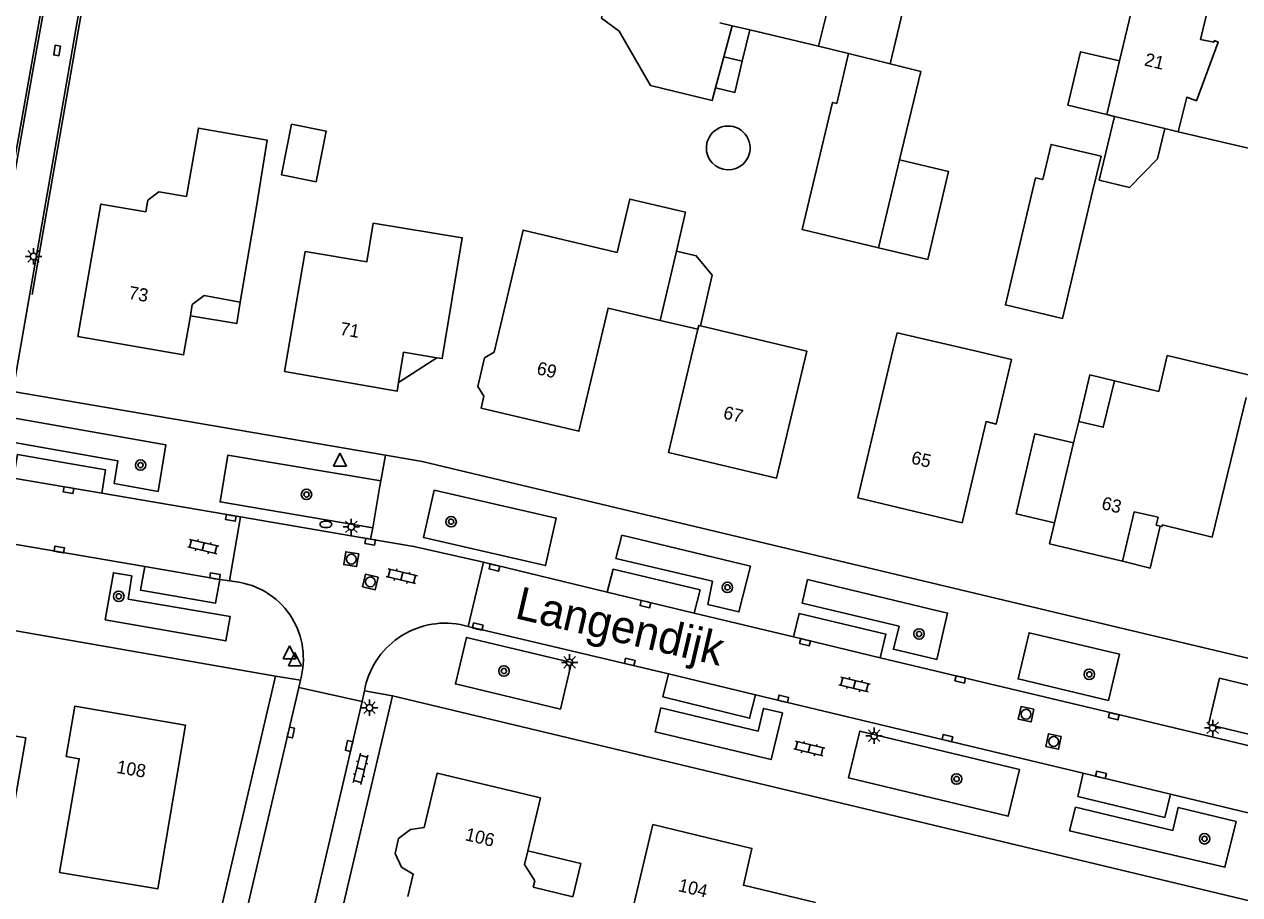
# Model space of a CAD drawing. Extents: x 124000 to 128010, y 398999 to 403000.
# Drawn here: x 127334.5 to 127427.6, y 399865.1 to 399931.7 of the extents above; entities that cross this region are included whole.
import ezdxf

# ---------------------------------------------------------------- set-up
doc = ezdxf.new("R2010")
doc.units = 0
for name, color, linetype in [('gg-afsc-hekwerk', 7, 'Continuous'), ('gg-afsc-muur', 7, 'Continuous'), ('gg-anno-huisnummerreeks BGT', 7, 'Continuous'), ('gg-anno-openbare ruimte label', 7, 'Continuous'), ('gg-bbg-gedigitaliseerde bebouwing', 7, 'Continuous'), ('gg-bbg-gedigitaliseerde bijgebouw', 7, 'Continuous'), ('gg-bbg-hoofdgebouw', 7, 'Continuous'), ('gg-bbg-luifel en loopbrug', 7, 'Continuous'), ('gg-bbg-onder overbouw', 7, 'Continuous'), ('gg-bbg-pand overbouw', 7, 'Continuous'), ('gg-bbg-tussenscheiding', 7, 'Continuous'), ('gg-knt-verharding', 7, 'Continuous'), ('gg-knt-verharding nz', 7, 'Continuous'), ('gt-grn-weggrens', 7, 'Continuous'), ('gt-symb-boom', 7, 'Continuous'), ('gt-symb-brandkraan', 7, 'Continuous'), ('gt-symb-klinker verharding', 7, 'Continuous'), ('gt-symb-kolk', 7, 'Continuous'), ('gt-symb-lichtmast', 7, 'Continuous'), ('gt-symb-rioolschacht', 7, 'Continuous'), ('gt-symb-waterafsluiter', 7, 'Continuous')]:
    doc.layers.add(name, color=color, linetype=linetype)

# ---------------------------------------------------------------- blocks, each defined once
blk = doc.blocks.new('gt0-KOLK')
at = {"layer": 'gt-symb-kolk'}
blk.add_lwpolyline([(0, 0), (0.375, 0), (0.375, 0.4), (-0.375, 0.4), (-0.375, 0), (0, 0)], dxfattribs=at)
blk = doc.blocks.new('gt0-LMAST')
at = {"layer": 'gt-symb-lichtmast'}
for p, q in [((-0.182, 0.173), (-0.447, 0.438)), ((-0.005, 0.246), (-0.005, 0.621)), ((0.172, 0.173), (0.437, 0.438)), ((-0.255, -0.004), (-0.63, -0.004)), ((-0.182, -0.181), (-0.447, -0.446)), ((-0.005, -0.254), (-0.005, -0.629)), ((0.437, -0.446), (0.172, -0.181)), ((0.245, -0.004), (0.62, -0.004))]:
    blk.add_line(p, q, dxfattribs=at)
blk.add_circle((-0.005, -0.004), 0.25, dxfattribs=at)
blk = doc.blocks.new('gt0-BOOM')
at = {"layer": 'gt-symb-boom'}
for radius in [0.4, 0.2]:
    blk.add_circle((0, 0), radius, dxfattribs=at)
blk = doc.blocks.new('gt0-WAFSL')
at = {"layer": 'gt-symb-waterafsluiter'}
for p, q in [((-0.5, -0.333), (0, 0.667)), ((0, 0.667), (0.5, -0.333)), ((0.5, -0.333), (-0.5, -0.333))]:
    blk.add_line(p, q, dxfattribs=at)
blk = doc.blocks.new('gt0-KL1')
at = {"layer": 'gt-symb-klinker verharding'}
for p, q in [((-1.15, 0.3), (1.15, 0.3)), ((-1, -0.3), (-1, 0.3)), ((-0.5, 0.3), (-0.5, 0.45)), ((0, -0.3), (0, 0.3)), ((0.5, 0.3), (0.5, 0.45)), ((1, -0.3), (1, 0.3)), ((-1.15, -0.3), (1.15, -0.3)), ((-0.5, -0.45), (-0.5, -0.3)), ((0.5, -0.45), (0.5, -0.3))]:
    blk.add_line(p, q, dxfattribs=at)
blk = doc.blocks.new('gt0-RS')
at = {"layer": 'gt-symb-rioolschacht'}
blk.add_lwpolyline([(-0.5, -0.5), (0.5, -0.5), (0.5, 0.5), (-0.5, 0.5)], close=True, dxfattribs=at)
blk.add_circle((0, 0), 0.375, dxfattribs=at)
blk = doc.blocks.new('gt0-BR')
at = {"layer": 'gt-symb-brandkraan'}
for centre, radius, start, end in [((-0.244, 0), 0.206, 107.56694, 252.43307), ((0.599, -2.664), 3, 106.89205, 107.56694), ((0, -0.691), 0.938, 73.10799, 106.89205), ((-0.599, -2.664), 3, 72.43309, 73.10799), ((0.244, 0), 0.206, 287.56695, 72.43309), ((0.599, 2.664), 3, 252.43307, 253.10797), ((0, 0.691), 0.938, 253.10797, 286.89206), ((-0.599, 2.664), 3, 286.89206, 287.56695)]:
    blk.add_arc(centre, radius, start, end, dxfattribs=at)

msp = doc.modelspace()

# ---------------------------------------------------------------- linework, layer by layer
at = {"layer": 'gg-afsc-hekwerk'}
for p, q in [((127332.831, 399916.3), (127337.579, 399943.099)), ((127335.096, 399911.047), (127340.567, 399942.541)), ((127395.33, 399930.067), (127390.047, 399931.313))]:
    msp.add_line(p, q, dxfattribs=at)
msp.add_lwpolyline([(127359.316, 399866.036), (127354.44, 399845.245), (127354.866, 399845.126)], dxfattribs=at)
at = {"layer": 'gg-afsc-muur'}
msp.add_line((127428.791, 399922.13), (127422.882, 399923.504), dxfattribs=at)
at = {"layer": 'gg-bbg-gedigitaliseerde bebouwing'}
for p, q in [((127400.805, 399928.714), (127403.048, 399938.12)), ((127418.379, 399928.934), (127419.643, 399934.235)), ((127417.402, 399924.839), (127418.379, 399928.934))]:
    msp.add_line(p, q, dxfattribs=at)
at = {"layer": 'gg-bbg-gedigitaliseerde bijgebouw'}
for p, q in [((127397.612, 399929.503), (127396.712, 399925.686)), ((127387.442, 399926.876), (127388.079, 399929.252)), ((127389.482, 399928.921), (127388.079, 399929.252)), ((127417.991, 399924.696), (127416.828, 399919.807)), ((127399.916, 399914.632), (127401.526, 399921.36))]:
    msp.add_line(p, q, dxfattribs=at)
for points in [[(127389.482, 399928.921), (127388.918, 399926.528), (127387.442, 399926.876)], [(127401.526, 399921.36), (127403.147, 399928.135), (127400.805, 399928.714)], [(127396.712, 399925.686), (127396.401, 399925.76), (127394.072, 399916.029), (127399.916, 399914.632)], [(127354.961, 399924.095), (127354.192, 399920.213), (127356.829, 399919.69), (127357.598, 399923.572), (127354.961, 399924.095)], [(127416.828, 399919.807), (127419.131, 399919.26), (127421.286, 399921.445), (127421.845, 399923.757)], [(127416.321, 399918.946), (127416.962, 399921.645), (127413.142, 399922.553), (127412.501, 399919.857)], [(127412.501, 399919.857), (127411.954, 399919.987), (127409.637, 399910.267), (127414.004, 399909.227), (127416.321, 399918.946)]]:
    msp.add_lwpolyline(points, dxfattribs=at)
at = {"layer": 'gg-bbg-hoofdgebouw'}
for p, q in [((127397.612, 399929.503), (127395.33, 399930.067)), ((127417.402, 399924.839), (127417.991, 399924.696)), ((127421.845, 399923.757), (127422.882, 399923.504)), ((127352.245, 399917.652), (127351.029, 399910.481)), ((127383.193, 399909.08), (127384.438, 399914.379)), ((127386.076, 399908.403), (127383.825, 399898.966)), ((127414.865, 399899.698), (127415.261, 399901.346)), ((127414.865, 399899.698), (127413.399, 399893.59))]:
    msp.add_line(p, q, dxfattribs=at)
for points in [[(127397.574, 399939.454), (127397.023, 399937.14), (127396.008, 399937.374), (127396.026, 399937.558), (127395.708, 399937.571), (127395.162, 399932.815), (127395.983, 399932.709), (127395.33, 399930.067)], [(127422.882, 399923.504), (127423.527, 399926.152), (127424.272, 399925.887), (127425.944, 399930.362), (127425.653, 399930.49), (127425.602, 399930.365), (127424.577, 399930.578), (127425.139, 399932.91)], [(127346.896, 399918.555), (127347.82, 399923.8), (127353.093, 399922.871), (127352.245, 399917.652)], [(127338.579, 399907.851), (127340.347, 399917.985), (127343.786, 399917.392), (127343.94, 399918.279), (127344.792, 399918.91), (127346.896, 399918.555)], [(127384.438, 399914.379), (127385.137, 399917.354), (127380.855, 399918.367), (127379.888, 399914.28), (127372.687, 399915.984), (127370.479, 399906.652)], [(127366.083, 399906.218), (127366.502, 399906.149), (127368.029, 399915.404), (127361.211, 399916.529), (127360.723, 399913.569), (127355.992, 399914.349), (127354.41, 399905.153)], [(127347.203, 399909.437), (127347.349, 399910.283), (127348.261, 399910.994), (127351.029, 399910.481)], [(127369.683, 399903.286), (127369.466, 399902.37), (127376.972, 399900.594), (127379.203, 399910.024), (127383.193, 399909.08)], [(127338.579, 399907.851), (127346.687, 399906.437), (127347.203, 399909.437)], [(127383.825, 399898.966), (127392.1, 399896.994), (127394.418, 399906.722), (127386.271, 399908.663)], [(127386.271, 399908.663), (127386.145, 399908.693), (127386.076, 399908.403)], [(127401.042, 399906.895), (127401.333, 399908.121), (127407.19, 399906.768)], [(127363.155, 399904.332), (127363.532, 399906.639), (127366.083, 399906.218)], [(127370.479, 399906.652), (127369.742, 399906.211), (127369.23, 399904.023), (127369.683, 399903.286)], [(127401.042, 399906.895), (127398.33, 399895.496), (127406.316, 399893.594), (127408.158, 399901.328), (127408.936, 399901.143), (127410.109, 399906.075), (127407.19, 399906.768)], [(127417.987, 399904.454), (127421.381, 399903.644), (127422.032, 399906.382), (127428.473, 399904.85)], [(127354.41, 399905.153), (127363.046, 399903.667), (127363.155, 399904.332)], [(127428.068, 399903.181), (127425.475, 399892.492), (127421.646, 399893.421), (127421.622, 399893.3), (127421.502, 399893.331)], [(127413.399, 399893.59), (127413.014, 399891.987), (127418.612, 399890.643)], [(127337.172, 399866.828), (127344.71, 399865.564), (127346.826, 399878.107), (127338.351, 399879.537), (127337.701, 399875.688), (127338.687, 399875.522), (127337.172, 399866.828)], [(127332.886, 399867.266), (127334.593, 399877.119), (127330.359, 399877.852)], [(127363.863, 399864.972), (127364.275, 399866.696), (127363.378, 399867.235), (127362.879, 399868.278), (127363.148, 399869.421), (127364.061, 399870.113), (127365.124, 399870.268), (127366.118, 399874.421), (127374.017, 399872.53), (127373.045, 399868.467)], [(127380.427, 399861.247), (127382.629, 399870.481), (127390.22, 399868.665), (127389.562, 399865.836), (127395.102, 399864.527)], [(127373.045, 399868.467), (127372.795, 399867.421), (127373.588, 399866.186), (127373.468, 399865.692), (127376.508, 399864.953)]]:
    msp.add_lwpolyline(points, dxfattribs=at)
at = {"layer": 'gg-bbg-luifel en loopbrug'}
for p, q in [((127388.716, 399931.627), (127387.768, 399931.851)), ((127388.079, 399929.252), (127388.716, 399931.627)), ((127390.047, 399931.313), (127388.716, 399931.627)), ((127390.047, 399931.313), (127389.482, 399928.921)), ((127383.193, 399909.08), (127386.076, 399908.403)), ((127363.155, 399904.332), (127366.083, 399906.218))]:
    msp.add_line(p, q, dxfattribs=at)
for points in [[(127379.037, 399933.931), (127378.699, 399932.2), (127380.059, 399931.206), (127382.453, 399927.047), (127387.186, 399925.92), (127387.442, 399926.876)], [(127417.402, 399924.839), (127414.427, 399925.539), (127415.391, 399929.636), (127418.379, 399928.934)], [(127399.916, 399914.632), (127403.698, 399913.74), (127405.286, 399920.473), (127401.526, 399921.36)], [(127384.438, 399914.379), (127385.957, 399914.022), (127387.181, 399912.536), (127386.271, 399908.663)], [(127351.029, 399910.481), (127350.75, 399908.836), (127347.203, 399909.437)], [(127414.865, 399899.698), (127411.902, 399900.397), (127410.46, 399894.283), (127413.399, 399893.59)], [(127376.508, 399864.953), (127377.114, 399867.499), (127373.045, 399868.467)]]:
    msp.add_lwpolyline(points, dxfattribs=at)
for start, end in [(346.67241, 166.67241), (166.67241, 346.67241)]:
    msp.add_arc((127388.406, 399922.276), 1.677, start, end, dxfattribs=at)
at = {"layer": 'gg-bbg-onder overbouw'}
for points in [[(127415.261, 399901.346), (127417.137, 399900.896), (127417.987, 399904.454)], [(127418.612, 399890.643), (127419.501, 399894.417), (127421.335, 399894.012), (127421.186, 399893.412), (127421.502, 399893.331)]]:
    msp.add_lwpolyline(points, dxfattribs=at)
at = {"layer": 'gg-bbg-pand overbouw'}
for points in [[(127417.987, 399904.454), (127416.116, 399904.905), (127415.261, 399901.346)], [(127418.612, 399890.643), (127420.728, 399890.124), (127421.502, 399893.331)]]:
    msp.add_lwpolyline(points, dxfattribs=at)
at = {"layer": 'gg-bbg-tussenscheiding'}
for p, q in [((127400.805, 399928.714), (127397.612, 399929.503)), ((127417.991, 399924.696), (127421.845, 399923.757))]:
    msp.add_line(p, q, dxfattribs=at)
at = {"layer": 'gg-knt-verharding'}
for p, q in [((127340.402, 399942.761), (127333.607, 399903.643)), ((127335.173, 399928.336), (127337.791, 399943.06)), ((127330.867, 399904.112), (127335.173, 399928.336)), ((127333.607, 399903.643), (127362.151, 399898.754)), ((127361.692, 399896.272), (127361.177, 399893.211)), ((127361.782, 399896.807), (127361.692, 399896.272)), ((127315.243, 399895.133), (127343.711, 399890.227)), ((127340.416, 399895.852), (127351.045, 399894.04)), ((127287.628, 399893.387), (127353.716, 399881.85)), ((127350.19, 399889.138), (127351.045, 399894.04)), ((127369.659, 399890.563), (127368.488, 399885.635)), ((127369.659, 399890.563), (127379.14, 399888.263)), ((127350.19, 399889.138), (127349.456, 399889.237)), ((127385.804, 399886.678), (127393.392, 399884.863)), ((127368.488, 399885.635), (127383.817, 399882.033)), ((127418.83, 399885.453), (127467.412, 399873.892)), ((127400.045, 399883.261), (127417.323, 399879.131)), ((127418.37, 399883.523), (127417.527, 399879.987)), ((127348.298, 399850.245), (127355.499, 399880.98)), ((127360.351, 399879.907), (127355.499, 399880.98)), ((127362.674, 399880.348), (127359.316, 399866.036)), ((127414.054, 399868.065), (127362.674, 399880.348)), ((127415.591, 399874.411), (127390.486, 399880.429)), ((127353.147, 399849.126), (127360.351, 399879.907)), ((127417.323, 399879.131), (127431.034, 399875.854)), ((127415.174, 399872.644), (127415.591, 399874.411)), ((127429.894, 399870.994), (127422.29, 399872.807)), ((127414.542, 399869.997), (127415.007, 399871.814)), ((127463.091, 399856.342), (127414.054, 399868.065))]:
    msp.add_line(p, q, dxfattribs=at)
for points in [[(127345.325, 399899.549), (127344.729, 399895.986), (127341.369, 399896.583), (127341.639, 399898.334), (127333.278, 399899.803), (127332.976, 399898.008), (127329.9, 399898.522), (127330.54, 399902.147), (127345.325, 399899.549)], [(127340.416, 399895.852), (127340.697, 399897.639), (127333.955, 399898.813), (127333.648, 399897.005)], [(127361.177, 399893.211), (127349.478, 399895.177), (127350.082, 399898.774), (127361.782, 399896.807)], [(127362.151, 399898.754), (127364.966, 399898.272), (127418.83, 399885.453)], [(127365.887, 399896.094), (127365.052, 399892.462), (127374.399, 399890.311), (127375.235, 399893.942), (127365.887, 399896.094)], [(127379.799, 399890.841), (127380.256, 399892.631), (127390.104, 399890.261), (127389.222, 399886.763), (127386.833, 399887.333), (127387.193, 399889.116), (127379.799, 399890.841)], [(127340.683, 399886.145), (127341.308, 399889.763), (127342.711, 399889.523), (127342.44, 399887.741), (127350.259, 399886.407), (127349.928, 399884.548), (127340.683, 399886.145)], [(127343.711, 399890.227), (127343.383, 399888.427), (127349.13, 399887.442), (127349.456, 399889.237)], [(127379.14, 399888.263), (127379.6, 399890.032), (127386.249, 399888.448), (127385.804, 399886.678)], [(127394.06, 399887.444), (127394.488, 399889.233), (127405.209, 399886.672), (127404.375, 399883.13), (127401.062, 399883.908), (127401.493, 399885.662), (127394.06, 399887.444)], [(127393.392, 399884.863), (127393.837, 399886.633), (127400.482, 399885.05), (127400.045, 399883.261)], [(127376.404, 399882.888), (127375.55, 399879.321), (127367.505, 399881.25), (127368.36, 399884.816), (127376.404, 399882.888)], [(127417.527, 399879.987), (127410.604, 399881.637), (127411.447, 399885.174), (127418.37, 399883.523)], [(127390.486, 399880.429), (127390.034, 399878.628), (127383.396, 399880.272), (127383.817, 399882.033)], [(127353.716, 399881.85), (127344.826, 399843.818), (127339.251, 399844.821)], [(127425.182, 399878.137), (127426.034, 399881.692), (127433.547, 399879.891), (127432.694, 399876.335), (127425.182, 399878.137)], [(127390.695, 399877.636), (127391.094, 399879.378), (127392.559, 399879.033), (127391.703, 399875.465), (127382.796, 399877.593), (127383.249, 399879.42), (127390.695, 399877.636)], [(127410.708, 399874.706), (127409.847, 399871.118), (127397.624, 399874.055), (127398.486, 399877.642), (127410.708, 399874.706)], [(127422.29, 399872.807), (127421.839, 399871.035), (127415.174, 399872.644)], [(127415.007, 399871.814), (127422.454, 399870.04), (127422.865, 399871.782), (127427.303, 399870.714), (127426.449, 399867.222), (127414.542, 399869.997)]]:
    msp.add_lwpolyline(points, dxfattribs=at)
at = {"layer": 'gg-knt-verharding nz'}
for p, q in [((127333.648, 399897.005), (127340.416, 399895.852)), ((127351.045, 399894.04), (127361.012, 399892.341)), ((127349.456, 399889.237), (127343.711, 399890.227)), ((127350.729, 399889.066), (127350.19, 399889.138)), ((127385.804, 399886.678), (127379.14, 399888.263)), ((127368.488, 399885.635), (127367.871, 399885.801)), ((127400.045, 399883.261), (127393.392, 399884.863)), ((127383.817, 399882.033), (127390.486, 399880.429)), ((127355.499, 399880.98), (127355.627, 399881.53)), ((127355.627, 399881.53), (127355.704, 399881.861)), ((127360.53, 399880.734), (127360.351, 399879.907)), ((127415.591, 399874.411), (127422.29, 399872.807))]:
    msp.add_line(p, q, dxfattribs=at)
msp.add_lwpolyline([(127361.012, 399892.341), (127364.323, 399891.777), (127369.659, 399890.563)], dxfattribs=at)
for centre, radius, start, end in [((127349.943, 399883.203), 5.915, 346.88164, 82.36795), ((127366.734, 399879.597), 6.307, 79.61127, 169.61817)]:
    msp.add_arc(centre, radius, start, end, dxfattribs=at)
at = {"layer": 'gt-grn-weggrens'}
for p, q in [((127361.782, 399896.807), (127362.151, 399898.754)), ((127361.177, 399893.211), (127361.012, 399892.341)), ((127353.716, 399881.85), (127355.627, 399881.53)), ((127360.53, 399880.734), (127362.674, 399880.348))]:
    msp.add_line(p, q, dxfattribs=at)

# ---------------------------------------------------------------- block references
at = {"layer": 'gt-symb-boom'}
for p in [(127343.388, 399898.002), (127356.1, 399895.756), (127367.178, 399893.668), (127388.342, 399888.641), (127341.721, 399887.958), (127403.025, 399885.077), (127371.221, 399882.239), (127416.063, 399881.984), (127405.898, 399873.976), (127424.894, 399869.398)]:
    msp.add_blockref('gt0-BOOM', p, dxfattribs=at)
at = {"layer": 'gt-symb-brandkraan'}
msp.add_blockref('gt0-BR', (127357.585, 399893.464), dxfattribs=at)
at = {"layer": 'gt-symb-klinker verharding'}
for p, rotation in [((127348.186, 399891.76), -13.411071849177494), ((127363.401, 399889.495), -13.46677689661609), ((127398.077, 399881.211), -13.46677689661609), ((127394.61, 399876.299), -13.46677689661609), ((127360.247, 399874.753), -103.53585636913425)]:
    msp.add_blockref('gt0-KL1', p, dxfattribs=dict(at, rotation=rotation))
at = {"layer": 'gt-symb-kolk'}
for p, rotation in [((127336.797, 399929.767), -99.37757912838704), ((127337.907, 399896.284), 170.38697413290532), ((127350.338, 399894.156), 170.33049474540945), ((127361.011, 399892.334), 170.44347238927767), ((127337.126, 399891.348), -9.792146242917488), ((127370.543, 399890.354), 166.88085536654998), ((127349.053, 399889.307), -9.84862238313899), ((127382.11, 399887.553), 166.70041567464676), ((127369.171, 399885.451), -13.119144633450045), ((127394.332, 399884.635), 166.46414363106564), ((127380.82, 399882.741), -13.299584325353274), ((127406.227, 399881.792), 166.64465903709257), ((127392.575, 399879.919), -13.466776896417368), ((127417.984, 399878.971), 166.51987378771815), ((127354.713, 399877.58), -103.00750479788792), ((127405.149, 399876.91), -13.46677689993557), ((127359.556, 399876.454), 76.82507339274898), ((127416.912, 399874.098), -13.355340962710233)]:
    msp.add_blockref('gt0-KOLK', p, dxfattribs=dict(at, rotation=rotation))
at = {"layer": 'gt-symb-lichtmast'}
for p in [(127335.193, 399913.983), (127359.537, 399893.277), (127376.261, 399882.907), (127360.934, 399879.436), (127425.519, 399877.893), (127399.587, 399877.291)]:
    msp.add_blockref('gt0-LMAST', p, dxfattribs=at)
at = {"layer": 'gt-symb-rioolschacht'}
for p, rotation in [((127359.526, 399890.801), 170.90519502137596), ((127360.996, 399889.064), 166.70041567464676), ((127411.222, 399878.934), 167.70114483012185), ((127413.328, 399876.845), 168.28547479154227)]:
    msp.add_blockref('gt0-RS', p, dxfattribs=dict(at, rotation=rotation))
at = {"layer": 'gt-symb-waterafsluiter'}
for p in [(127358.657, 399898.244), (127354.802, 399883.506), (127355.212, 399882.979)]:
    msp.add_blockref('gt0-WAFSL', p, dxfattribs=at)

# ---------------------------------------------------------------- texts
at = {"layer": 'gg-anno-huisnummerreeks BGT'}
for s, rotation, p in [('21', 346.5, (127420.221, 399928.602)), ('73', 350.1, (127342.416, 399910.735)), ('71', 350.2, (127358.607, 399907.982)), ('69', 346.7, (127373.672, 399904.971)), ('67', 346.6, (127387.961, 399901.579)), ('65', 346.6, (127402.361, 399898.134)), ('63', 346.5, (127416.939, 399894.644)), ('108', 350.4, (127341.503, 399874.442)), ('106', 346.5, (127368.192, 399869.298)), ('104', 346.5, (127384.514, 399865.404))]:
    msp.add_text(s, height=1, rotation=rotation, dxfattribs=at).set_placement(p)
at = {"layer": 'gg-anno-openbare ruimte label'}
msp.add_text('Langendijk', height=2.5, rotation=346.9, dxfattribs=at).set_placement((127371.979, 399886.299))

doc.saveas('drawing.dxf')
